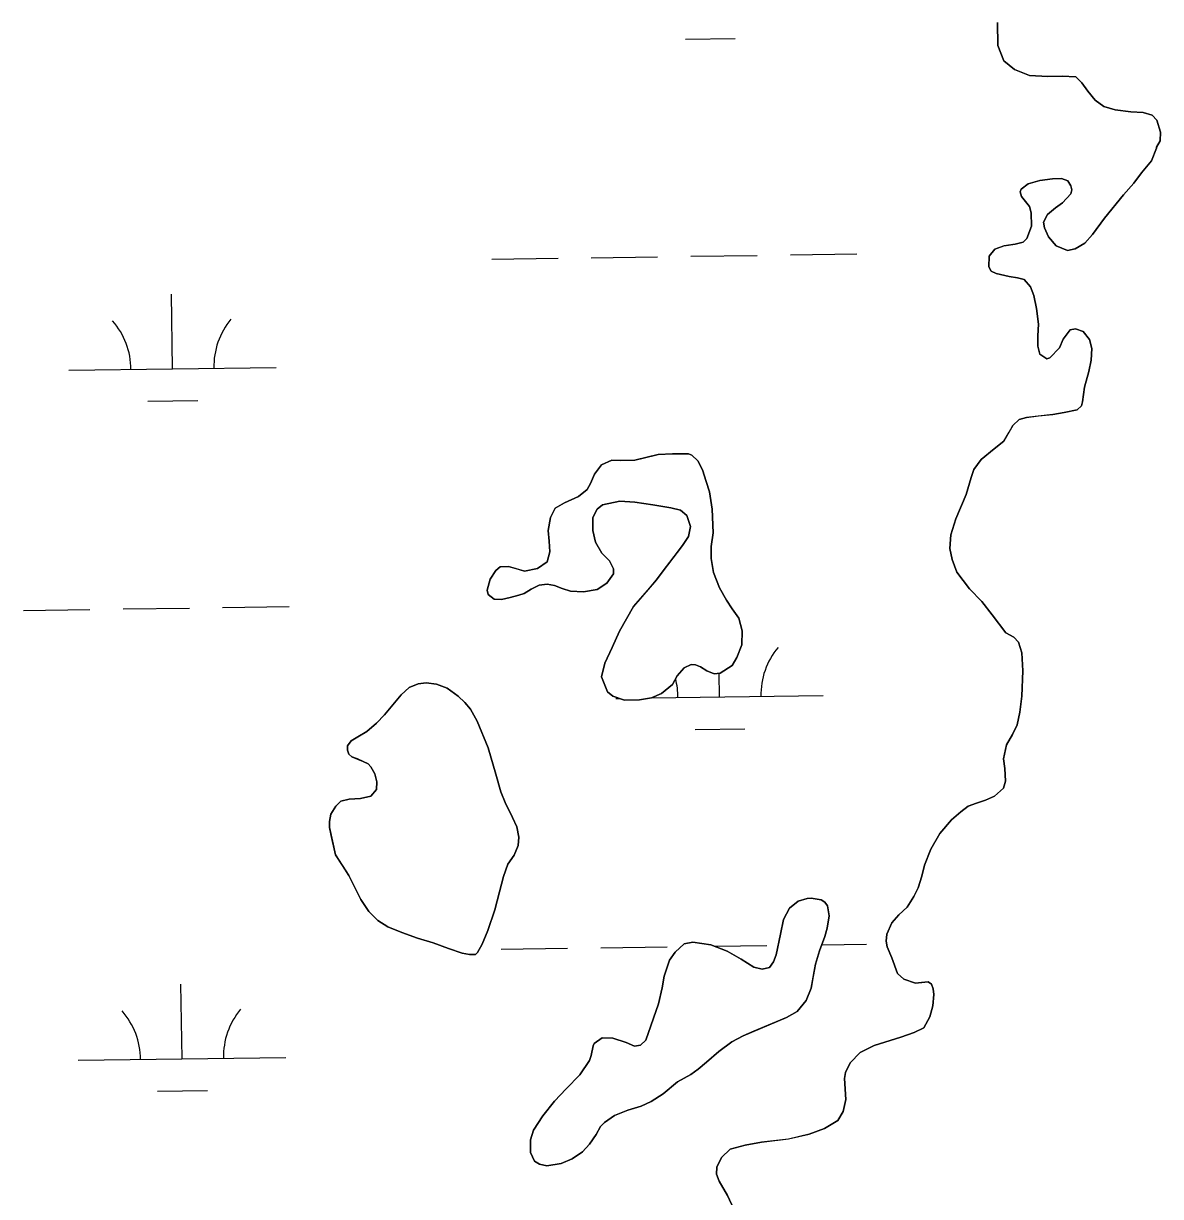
# Model space of a CAD drawing. Extents: x 3767014 to 3805179, y 361544 to 387384.
# Drawn here: x 3778094 to 3778642, y 370042 to 370607 of the extents above; entities that cross this region are included whole.
import ezdxf

# ---------------------------------------------------------------- set-up
doc = ezdxf.new("R2010")
doc.units = 0
doc.layers.add('V-TOPO-SHOR', color=7, linetype='Continuous')
doc.layers.add('V-WETL-SWMP', color=7, linetype='Continuous')

msp = doc.modelspace()

# ---------------------------------------------------------------- linework, layer by layer
at = {"layer": 'V-TOPO-SHOR'}
for points in [[(3778561.581, 370402.338), (3778566.162, 370406.053), (3778568.679, 370410.495), (3778570.452, 370413.557), (3778573.594, 370416.457), (3778577.072, 370417.515), (3778582.894, 370418.242), (3778589.786, 370418.996), (3778595.311, 370419.914), (3778601.512, 370421.136), (3778603.605, 370423.039), (3778604.142, 370424.999), (3778605.037, 370432.126), (3778607.089, 370439.671), (3778608.22, 370445.149), (3778608.566, 370450.804), (3778607.484, 370455.158), (3778604.472, 370458.977), (3778600.74, 370460.249), (3778598.223, 370459.698), (3778594.83, 370455.235), (3778593.085, 370451.006), (3778588.334, 370446.314), (3778586.886, 370445.79), (3778583.617, 370448.047), (3778582.648, 370451.819), (3778582.525, 370456.78), (3778582.972, 370462.436), (3778581.909, 370470.004), (3778580.584, 370476.297), (3778579.021, 370480.444), (3778576.015, 370483.973), (3778572.779, 370484.866), (3778568.775, 370485.448), (3778562.51, 370486.85), (3778560.147, 370487.96), (3778558.926, 370490.072), (3778559.09, 370495.235), (3778561.83, 370498.612), (3778566.268, 370500.183), (3778571.7, 370500.998), (3778575.472, 370501.967), (3778577.278, 370503.763), (3778579.468, 370509.657), (3778579.404, 370516.178), (3778578.552, 370519.174), (3778574.639, 370523.944), (3778574.094, 370526.266), (3778574.548, 370527.544), (3778577.989, 370530.159), (3778583.496, 370531.757), (3778589.708, 370532.59), (3778593.986, 370532.697), (3778597.033, 370531.505), (3778598.457, 370529.109), (3778598.891, 370527.27), (3778598.453, 370525.312), (3778594.469, 370521.027), (3778591.025, 370518.607), (3778587.312, 370515.301), (3778585.358, 370511.652), (3778585.718, 370508.838), (3778587.674, 370504.506), (3778591.479, 370500.22), (3778596.89, 370497.92), (3778600.566, 370498.79), (3778605.172, 370501.533), (3778608.965, 370505.616), (3778614.706, 370513.544), (3778623.868, 370524.867), (3778628.794, 370530.44), (3778632.564, 370535.4), (3778637.385, 370541.165), (3778639.765, 370547.357), (3778639.755, 370547.746), (3778641.526, 370550.906), (3778641.715, 370555.096), (3778639.919, 370560.793), (3778637.619, 370563.267), (3778633.306, 370564.525), (3778627.358, 370564.865), (3778619.842, 370565.75), (3778614.351, 370567.365), (3778610.186, 370570.474), (3778606.673, 370574.769), (3778603.751, 370578.783), (3778600.857, 370581.634), (3778594.228, 370582.054), (3778587.42, 370581.787), (3778578.548, 370582.347), (3778571.274, 370585.281), (3778566.109, 370589.439), (3778563.301, 370596.767), (3778563.125, 370607.859)], [(3778425.651, 370373.336), (3778426.032, 370361.851), (3778425.12, 370355.301), (3778425.069, 370349.454), (3778426.306, 370342.763), (3778429.218, 370335.335), (3778432.483, 370329.376), (3778435.215, 370325.255), (3778438.442, 370320.756), (3778440.054, 370314.659), (3778439.833, 370307.833), (3778437.55, 370301.738), (3778435.207, 370297.978), (3778429.548, 370294.33), (3778426.638, 370293.869), (3778422.996, 370295.338), (3778419.929, 370297.308), (3778417.565, 370298.322), (3778415.423, 370298.365), (3778412.05, 370296.821), (3778408.736, 370292.94), (3778406.502, 370288.792), (3778401.251, 370284.473), (3778396.336, 370282.306), (3778390.609, 370281.387), (3778383.306, 370281.305), (3778377.803, 370283.214), (3778375.122, 370285.29), (3778372.313, 370292.528), (3778373.81, 370298.993), (3778377.42, 370306.583), (3778381.025, 370314.466), (3778387.648, 370326.32), (3778394.564, 370334.285), (3778398.73, 370339.161), (3778401.462, 370342.929), (3778407.219, 370350.474), (3778411.278, 370355.739), (3778414.188, 370360.194), (3778415.241, 370364.896), (3778413.453, 370370.211), (3778410.272, 370372.762), (3778405.662, 370374.012), (3778396.956, 370375.454), (3778388.352, 370376.703), (3778381.135, 370377.108), (3778372.8, 370375.343), (3778370.222, 370373.233), (3778368.176, 370369.287), (3778368.139, 370362.955), (3778369.345, 370357.431), (3778372.499, 370352.053), (3778376.196, 370348.344), (3778378.137, 370344.594), (3778378.102, 370342.061), (3778374.901, 370337.598), (3778370.203, 370334.559), (3778363.607, 370333.422), (3778357.364, 370333.754), (3778353.336, 370335.116), (3778349.699, 370336.488), (3778346.078, 370337.178), (3778342.193, 370336.691), (3778338.342, 370334.745), (3778334.984, 370332.716), (3778332.473, 370331.874), (3778328.311, 370330.699), (3778324.146, 370329.818), (3778320.537, 370329.922), (3778317.66, 370332.091), (3778317.117, 370334.319), (3778318.546, 370339.517), (3778321.367, 370343.679), (3778323.464, 370345.581), (3778327.455, 370345.68), (3778330.986, 370344.697), (3778335.109, 370343.433), (3778341.408, 370344.758), (3778346.102, 370347.992), (3778347.444, 370352.799), (3778347.124, 370357.855), (3778346.51, 370363.004), (3778347.718, 370369.269), (3778349.948, 370373.707), (3778354.46, 370376.353), (3778361.204, 370379.441), (3778365.31, 370382.757), (3778366.896, 370385.622), (3778368.927, 370390.152), (3778372.227, 370394.619), (3778377.33, 370396.984), (3778381.236, 370396.691), (3778388.342, 370396.865), (3778392.41, 370397.844), (3778399.576, 370399.579), (3778406.481, 370400.042), (3778414.178, 370400.038), (3778415.851, 370399.298), (3778418.743, 370396.642), (3778420.994, 370392.218), (3778422.691, 370386.609)], [(3778438.066, 370031.441), (3778433.023, 370042.51), (3778428.958, 370049.418), (3778427.709, 370052.795), (3778427.822, 370056.107), (3778430.04, 370060.834), (3778434.228, 370064.733), (3778441.478, 370066.763), (3778449.426, 370068.127), (3778462.332, 370069.712), (3778472.396, 370072.102), (3778479.73, 370074.717), (3778486.251, 370078.674), (3778488.774, 370082.921), (3778489.995, 370088.695), (3778489.45, 370098.902), (3778489.866, 370101.83), (3778492.186, 370106.367), (3778496.927, 370111.448), (3778503.755, 370114.829), (3778516.506, 370118.745), (3778522.972, 370121.047), (3778527.59, 370123.302), (3778530.572, 370128.633), (3778531.905, 370133.824), (3778532.448, 370139.385), (3778532.089, 370142.102), (3778531.352, 370144.322), (3778529.765, 370145.549), (3778526.562, 370145.178), (3778523.652, 370144.814), (3778518.052, 370146.817), (3778514.87, 370149.561), (3778512.156, 370156.989), (3778509.885, 370162.287), (3778509.426, 370165.001), (3778509.828, 370168.515), (3778512.224, 370173.928), (3778515.636, 370177.711), (3778519.629, 370181.51), (3778522.816, 370186.552), (3778524.852, 370190.787), (3778526.658, 370196.479), (3778527.893, 370201.666), (3778531.01, 370209.434), (3778535.301, 370217.035), (3778540.982, 370223.502), (3778545.459, 370227.41), (3778548.994, 370230.125), (3778553.047, 370231.588), (3778557.294, 370232.958), (3778561.628, 370234.916), (3778566.008, 370238.819), (3778566.993, 370242.25), (3778566.649, 370248.277), (3778565.949, 370253.028), (3778567.534, 370259.785), (3778570.432, 370264.626), (3778572.554, 370269.351), (3778573.864, 370275.419), (3778574.839, 370283.228), (3778575.319, 370295.407), (3778574.813, 370304.058), (3778573.225, 370309.178), (3778571.026, 370311.558), (3778567.079, 370313.698), (3778560.636, 370322.302), (3778555.609, 370328.796), (3778549.618, 370334.879), (3778543.482, 370342.903), (3778541.289, 370348.981), (3778540.087, 370354.306), (3778540.605, 370360.937), (3778543.04, 370368.687), (3778548.008, 370380.393), (3778550.433, 370388.628), (3778551.801, 370392.362), (3778555.185, 370397.216), (3778561.581, 370402.338)], [(3778422.691, 370386.609), (3778424.276, 370381.583), (3778425.651, 370373.336)], [(3778243.993, 370206.651), (3778242.007, 370216.052), (3778241.232, 370219.832), (3778241.161, 370222.753), (3778241.755, 370226.273), (3778244.192, 370230.134), (3778246.666, 370232.534), (3778250.637, 370233.509), (3778256.181, 370233.838), (3778261.022, 370235.03), (3778263.771, 370238.119), (3778264.07, 370241.828), (3778262.999, 370245.698), (3778261.159, 370249.16), (3778259.763, 370250.489), (3778257.395, 370251.697), (3778254.639, 370252.895), (3778251.884, 370253.997), (3778250.491, 370255.131), (3778249.856, 370257.161), (3778249.904, 370259.207), (3778251.696, 370261.591), (3778254.766, 370263.516), (3778259.183, 370266.062), (3778263.758, 370270.168), (3778267.752, 370274.164), (3778275.792, 370283.812), (3778279.505, 370287.314), (3778283.941, 370289.175), (3778287.728, 370289.659), (3778292.813, 370288.907), (3778297.827, 370287.082), (3778303.182, 370283.222), (3778306.373, 370280.183), (3778309.185, 370276.842), (3778312.343, 370271.173), (3778317.633, 370258.251), (3778321.354, 370245.58), (3778323.707, 370237.066), (3778325.784, 370231.858), (3778329.372, 370224.639), (3778331.432, 370220.111), (3778332.43, 370215.265), (3778332.141, 370211.165), (3778330.111, 370206.539), (3778327.199, 370202.178), (3778325.01, 370196.184), (3778323.046, 370188.926), (3778320.922, 370180.203), (3778317.563, 370170.281), (3778314.805, 370163.686), (3778312.47, 370159.633), (3778311.52, 370158.638), (3778308.599, 370158.564), (3778305.075, 370159.256), (3778298.49, 370161.53), (3778291.118, 370164.27), (3778283.659, 370166.521), (3778275.991, 370169.255), (3778269.3, 370172.011), (3778264.551, 370175.012), (3778260.156, 370179.384), (3778256.312, 370185.135), (3778253.44, 370190.908), (3778250.571, 370196.684), (3778247.434, 370201.476), (3778243.993, 370206.651)], [(3778408.892, 370097.331), (3778402.021, 370091.511), (3778396.268, 370087.765), (3778391.357, 370085.5), (3778384.973, 370083.589), (3778378.512, 370080.994), (3778373.724, 370077.66), (3778371.823, 370075.665), (3778369.677, 370071.911), (3778366.482, 370067.156), (3778363.066, 370063.467), (3778358.081, 370060.129), (3778352.781, 370057.856), (3778345.891, 370056.711), (3778342.461, 370057.602), (3778339.989, 370059.099), (3778338.037, 370063.142), (3778337.984, 370069.278), (3778339.426, 370073.99), (3778343.929, 370080.918), (3778349.701, 370087.882), (3778355.3, 370093.864), (3778361.853, 370100.651), (3778366.554, 370107.585), (3778367.373, 370109.945), (3778368.329, 370114.547), (3778368.786, 370115.824), (3778372.616, 370118.548), (3778377.689, 370118.284), (3778384.168, 370116.203), (3778388.109, 370114.45), (3778391.019, 370114.911), (3778393.685, 370117.414), (3778399.782, 370134.805), (3778401.443, 370142.543), (3778402.471, 370148.22), (3778405.011, 370155.879), (3778407.737, 370159.844), (3778412.122, 370163.752), (3778416.289, 370164.634), (3778424.991, 370163.291), (3778432.862, 370160.172), (3778439.581, 370156.344), (3778445.619, 370152.498), (3778449.635, 370151.624), (3778453.221, 370152.396), (3778455.199, 370155.074), (3778456.477, 370158.515), (3778458.474, 370168.403), (3778460.053, 370175.456), (3778462.84, 370180.98), (3778467.139, 370184.4), (3778471.395, 370185.674), (3778473.338, 370185.819), (3778478.133, 370184.963), (3778479.912, 370183.935), (3778481.223, 370182.116), (3778481.926, 370177.361), (3778481.004, 370171.299), (3778479.933, 370167.375), (3778477.279, 370160.391), (3778475.491, 370153.919), (3778474.368, 370148.046), (3778473.34, 370142.371), (3778470.856, 370136.464), (3778466.504, 370131.195), (3778461.509, 370128.344), (3778454.57, 370125.346), (3778445.699, 370121.62), (3778440.591, 370119.447), (3778435.108, 370116.584), (3778428.794, 370111.851), (3778422.882, 370106.735), (3778418.872, 370103.424), (3778415.333, 370100.802), (3778408.892, 370097.331)]]:
    msp.add_lwpolyline(points, dxfattribs=at)
at = {"layer": 'V-WETL-SWMP'}
for p, q in [((3778412.728, 370599.801), (3778436.726, 370600.135)), ((3778319.347, 370493.854), (3778351.344, 370494.298)), ((3778367.342, 370494.521), (3778399.339, 370494.965)), ((3778415.337, 370495.187), (3778447.334, 370495.632)), ((3778463.333, 370495.854), (3778495.33, 370496.299)), ((3778165.474, 370440.97), (3778164.974, 370476.966)), ((3778115.479, 370440.275), (3778215.47, 370441.664)), ((3778153.69, 370425.373), (3778177.688, 370425.707)), ((3778093.677, 370324.529), (3778125.674, 370324.974)), ((3778141.672, 370325.196), (3778173.669, 370325.64)), ((3778189.668, 370325.863), (3778221.664, 370326.307)), ((3778429.133, 370282.755), (3778428.974, 370294.239)), ((3778379.138, 370282.06), (3778381.05, 370282.087)), ((3778396.279, 370282.298), (3778479.129, 370283.449)), ((3778417.349, 370267.158), (3778441.347, 370267.492)), ((3778323.967, 370161.211), (3778355.964, 370161.656)), ((3778371.963, 370161.878), (3778403.96, 370162.322)), ((3778426.64, 370162.637), (3778451.955, 370162.989)), ((3778478.405, 370163.356), (3778499.95, 370163.656)), ((3778170.095, 370108.327), (3778169.595, 370144.323)), ((3778120.1, 370107.632), (3778220.09, 370109.021)), ((3778158.311, 370092.73), (3778182.308, 370093.064))]:
    msp.add_line(p, q, dxfattribs=at)
for points in [[(3778563.124, 370607.859), (3778563.3, 370596.766), (3778566.109, 370589.438), (3778571.274, 370585.282), (3778578.549, 370582.347), (3778587.421, 370581.788), (3778594.228, 370582.053), (3778600.857, 370581.633), (3778603.751, 370578.784), (3778606.673, 370574.768), (3778610.186, 370570.474), (3778614.351, 370567.365), (3778619.842, 370565.749), (3778627.359, 370564.864), (3778633.305, 370564.524), (3778637.619, 370563.267), (3778639.919, 370560.793), (3778641.714, 370555.095), (3778641.526, 370550.905), (3778639.754, 370547.746), (3778639.764, 370547.357), (3778637.386, 370541.166), (3778632.564, 370535.401), (3778628.793, 370530.441), (3778623.869, 370524.868), (3778614.706, 370513.545), (3778608.965, 370505.616), (3778605.172, 370501.532), (3778600.567, 370498.79), (3778596.89, 370497.92), (3778591.479, 370500.22), (3778587.675, 370504.506), (3778585.718, 370508.838), (3778585.357, 370511.652), (3778587.311, 370515.302), (3778591.025, 370518.606), (3778594.47, 370521.027), (3778598.452, 370525.311)], [(3778598.452, 370525.311), (3778598.891, 370527.269), (3778598.456, 370529.108), (3778597.034, 370531.506), (3778593.987, 370532.696), (3778589.707, 370532.59), (3778583.497, 370531.756), (3778577.989, 370530.16), (3778574.549, 370527.544), (3778574.094, 370526.267), (3778574.638, 370523.944), (3778578.552, 370519.174), (3778579.405, 370516.178), (3778579.468, 370509.657), (3778577.278, 370503.763), (3778575.473, 370501.966), (3778571.7, 370500.997), (3778566.269, 370500.182), (3778561.831, 370498.612), (3778559.091, 370495.235), (3778558.927, 370490.072), (3778560.147, 370487.96), (3778562.51, 370486.851), (3778568.775, 370485.448), (3778572.78, 370484.865), (3778576.014, 370483.972), (3778579.022, 370480.445), (3778580.584, 370476.298), (3778581.908, 370470.003), (3778582.971, 370462.437), (3778582.526, 370456.78), (3778582.649, 370451.819), (3778583.618, 370448.047), (3778586.886, 370445.791), (3778588.333, 370446.314), (3778593.084, 370451.006), (3778594.829, 370455.235), (3778598.223, 370459.699), (3778600.74, 370460.248), (3778604.471, 370458.977), (3778607.485, 370455.158), (3778608.566, 370450.804), (3778608.219, 370445.15), (3778607.089, 370439.671), (3778605.037, 370432.125), (3778604.142, 370424.998), (3778603.606, 370423.038), (3778601.512, 370421.136), (3778595.312, 370419.913), (3778589.786, 370418.997), (3778577.072, 370417.515), (3778573.594, 370416.456), (3778570.453, 370413.556), (3778566.161, 370406.052), (3778561.58, 370402.337), (3778555.185, 370397.215), (3778551.801, 370392.362), (3778550.433, 370388.629), (3778548.008, 370380.393), (3778543.041, 370368.686), (3778540.604, 370360.937), (3778540.086, 370354.305), (3778541.289, 370348.981), (3778543.483, 370342.902), (3778549.619, 370334.878), (3778555.609, 370328.796), (3778560.637, 370322.301), (3778567.079, 370313.699), (3778571.025, 370311.558), (3778573.225, 370309.179), (3778574.812, 370304.059), (3778575.318, 370295.408), (3778574.84, 370283.229), (3778573.865, 370275.418), (3778572.554, 370269.351), (3778570.432, 370264.626), (3778567.534, 370259.785), (3778565.949, 370253.029), (3778566.65, 370248.277), (3778566.994, 370242.25), (3778566.008, 370238.819), (3778561.627, 370234.915), (3778557.295, 370232.958), (3778553.046, 370231.588), (3778548.993, 370230.125), (3778545.459, 370227.409), (3778540.981, 370223.503), (3778535.3, 370217.035), (3778531.01, 370209.434), (3778527.892, 370201.667), (3778526.658, 370196.478), (3778524.851, 370190.788), (3778522.815, 370186.552), (3778519.63, 370181.509), (3778515.635, 370177.711), (3778512.224, 370173.928), (3778509.827, 370168.515), (3778509.427, 370165.001), (3778509.884, 370162.287), (3778512.156, 370156.989), (3778514.87, 370149.561)], [(3778514.87, 370149.561), (3778518.053, 370146.817), (3778523.651, 370144.814), (3778529.765, 370145.549), (3778531.353, 370144.323), (3778532.089, 370142.102), (3778532.448, 370139.385), (3778531.904, 370133.824), (3778530.572, 370128.632), (3778527.589, 370123.302), (3778522.972, 370121.046), (3778516.507, 370118.745), (3778503.755, 370114.829), (3778496.928, 370111.448), (3778492.186, 370106.366), (3778489.865, 370101.831), (3778489.45, 370098.901), (3778489.994, 370088.694), (3778488.774, 370082.921), (3778486.251, 370078.673), (3778479.73, 370074.716), (3778472.397, 370072.101), (3778462.332, 370069.711), (3778449.425, 370068.127), (3778441.477, 370066.762), (3778434.227, 370064.734), (3778430.04, 370060.834), (3778427.821, 370056.107), (3778427.708, 370052.795), (3778428.959, 370049.419), (3778433.023, 370042.511), (3778438.066, 370031.441)]]:
    msp.add_lwpolyline(points, dxfattribs=at)
for points in [[(3778422.692, 370386.609), (3778420.994, 370392.218), (3778418.742, 370396.643), (3778415.851, 370399.299), (3778414.177, 370400.037), (3778406.481, 370400.042), (3778399.576, 370399.579), (3778388.342, 370396.866), (3778381.235, 370396.691), (3778377.331, 370396.984), (3778372.227, 370394.618), (3778368.928, 370390.152), (3778366.896, 370385.621), (3778365.311, 370382.757), (3778361.204, 370379.441), (3778354.461, 370376.352), (3778349.948, 370373.707), (3778347.719, 370369.269), (3778346.51, 370363.004), (3778347.125, 370357.856), (3778347.444, 370352.798), (3778346.102, 370347.992), (3778341.408, 370344.759), (3778335.109, 370343.434), (3778327.455, 370345.68), (3778323.463, 370345.582), (3778321.367, 370343.679), (3778318.547, 370339.518), (3778317.117, 370334.32), (3778317.659, 370332.092), (3778320.538, 370329.923), (3778324.145, 370329.817), (3778328.312, 370330.699), (3778332.472, 370331.874), (3778334.984, 370332.715), (3778338.343, 370334.746), (3778342.192, 370336.692), (3778346.077, 370337.178), (3778349.698, 370336.488), (3778353.336, 370335.117), (3778357.364, 370333.755), (3778363.607, 370333.422), (3778370.203, 370334.559), (3778374.901, 370337.598), (3778378.103, 370342.06), (3778378.138, 370344.594), (3778376.195, 370348.345), (3778372.499, 370352.053), (3778369.346, 370357.431), (3778368.138, 370362.954), (3778368.176, 370369.287), (3778370.222, 370373.234), (3778372.8, 370375.343), (3778381.135, 370377.108), (3778388.353, 370376.702), (3778396.957, 370375.453), (3778405.663, 370374.012), (3778410.272, 370372.762), (3778413.452, 370370.21), (3778415.24, 370364.896), (3778414.187, 370360.194), (3778411.277, 370355.739), (3778401.462, 370342.929), (3778398.73, 370339.16), (3778387.649, 370326.32), (3778381.025, 370314.466), (3778377.421, 370306.584), (3778373.809, 370298.994), (3778372.313, 370292.527), (3778375.122, 370285.29), (3778377.803, 370283.213), (3778383.306, 370281.304), (3778390.61, 370281.386), (3778396.335, 370282.307), (3778401.25, 370284.474), (3778406.501, 370288.793), (3778408.736, 370292.94), (3778412.05, 370296.821), (3778415.422, 370298.365), (3778417.566, 370298.321), (3778419.929, 370297.308), (3778422.997, 370295.338), (3778426.638, 370293.869), (3778429.549, 370294.33), (3778435.207, 370297.977), (3778437.549, 370301.737), (3778439.834, 370307.833), (3778440.055, 370314.658), (3778438.443, 370320.755), (3778435.215, 370325.254), (3778432.483, 370329.375), (3778429.218, 370335.335), (3778426.307, 370342.764), (3778425.07, 370349.455), (3778425.121, 370355.301), (3778426.031, 370361.851), (3778425.65, 370373.336), (3778424.277, 370381.583)], [(3778260.156, 370179.384), (3778264.55, 370175.012), (3778269.3, 370172.012), (3778275.992, 370169.254), (3778283.658, 370166.521), (3778291.118, 370164.27), (3778298.491, 370161.53), (3778305.075, 370159.257), (3778308.599, 370158.565), (3778311.519, 370158.637), (3778312.469, 370159.634), (3778314.804, 370163.686), (3778317.564, 370170.281), (3778320.923, 370180.203), (3778323.046, 370188.926), (3778325.01, 370196.183), (3778327.2, 370202.179), (3778330.112, 370206.538), (3778332.141, 370211.166), (3778332.429, 370215.265), (3778331.433, 370220.111), (3778329.373, 370224.639), (3778325.785, 370231.857), (3778323.708, 370237.066), (3778321.354, 370245.58), (3778317.632, 370258.25), (3778312.344, 370271.173), (3778309.185, 370276.843), (3778306.374, 370280.183), (3778303.182, 370283.221), (3778297.826, 370287.083), (3778292.813, 370288.908), (3778287.729, 370289.659), (3778283.941, 370289.176), (3778279.506, 370287.313), (3778275.793, 370283.811), (3778267.751, 370274.163), (3778263.758, 370270.168), (3778259.184, 370266.061), (3778254.766, 370263.517), (3778251.696, 370261.59), (3778249.904, 370259.208), (3778249.857, 370257.161), (3778250.492, 370255.131), (3778251.883, 370253.996), (3778257.395, 370251.697), (3778259.763, 370250.489), (3778261.16, 370249.159), (3778262.999, 370245.698), (3778264.069, 370241.828), (3778263.771, 370238.118), (3778261.022, 370235.031), (3778256.18, 370233.839), (3778250.636, 370233.508), (3778246.666, 370232.533), (3778244.192, 370230.134), (3778241.755, 370226.274), (3778241.16, 370222.753), (3778241.232, 370219.832), (3778243.993, 370206.651), (3778250.571, 370196.683), (3778256.312, 370185.134)], [(3778408.891, 370097.331), (3778415.332, 370100.802), (3778418.872, 370103.423), (3778422.882, 370106.736), (3778428.795, 370111.851), (3778435.108, 370116.585), (3778440.59, 370119.448), (3778461.51, 370128.343), (3778466.505, 370131.194), (3778470.856, 370136.464), (3778473.34, 370142.371), (3778475.49, 370153.919), (3778477.279, 370160.392), (3778479.932, 370167.375), (3778481.004, 370171.298), (3778481.925, 370177.36), (3778481.224, 370182.116), (3778479.912, 370183.935), (3778478.133, 370184.963), (3778473.339, 370185.818), (3778471.394, 370185.673), (3778467.139, 370184.399), (3778462.84, 370180.98), (3778460.054, 370175.456), (3778458.474, 370168.403), (3778456.478, 370158.515), (3778455.199, 370155.074), (3778453.22, 370152.395), (3778449.634, 370151.624), (3778445.619, 370152.499), (3778439.581, 370156.344), (3778432.862, 370160.172), (3778424.992, 370163.29), (3778416.289, 370164.634), (3778412.122, 370163.752), (3778407.737, 370159.844), (3778405.01, 370155.88), (3778402.471, 370148.219), (3778401.443, 370142.543), (3778399.783, 370134.806), (3778393.685, 370117.413), (3778391.019, 370114.912), (3778388.108, 370114.45), (3778384.168, 370116.204), (3778377.688, 370118.284), (3778372.615, 370118.549), (3778368.786, 370115.824), (3778368.33, 370114.546), (3778367.373, 370109.944), (3778366.554, 370107.586), (3778361.854, 370100.651), (3778355.3, 370093.864), (3778349.701, 370087.881), (3778343.93, 370080.919), (3778339.425, 370073.989), (3778337.983, 370069.277), (3778338.037, 370063.142), (3778339.988, 370059.098), (3778342.46, 370057.601), (3778345.892, 370056.711), (3778352.78, 370057.855), (3778358.082, 370060.13), (3778363.065, 370063.467), (3778366.481, 370067.156), (3778369.676, 370071.911), (3778371.824, 370075.666), (3778373.723, 370077.661), (3778378.511, 370080.994), (3778384.974, 370083.589), (3778391.356, 370085.5), (3778396.269, 370087.765), (3778402.021, 370091.511)]]:
    msp.add_lwpolyline(points, close=True, dxfattribs=at)
for centre, start, end in [((3778110.23, 370440.677), 0.02404, 41.5677), ((3778220.705, 370442.212), 140.02403, 181.56769), ((3778484.364, 370283.997), 140.02403, 181.56769), ((3778373.889, 370282.462), 0.02404, 14.85186), ((3778225.326, 370109.569), 140.02403, 181.56769), ((3778114.851, 370108.034), 0.02404, 41.5677)]:
    msp.add_arc(centre, 35.246, start, end, dxfattribs=at)

doc.saveas('drawing.dxf')
